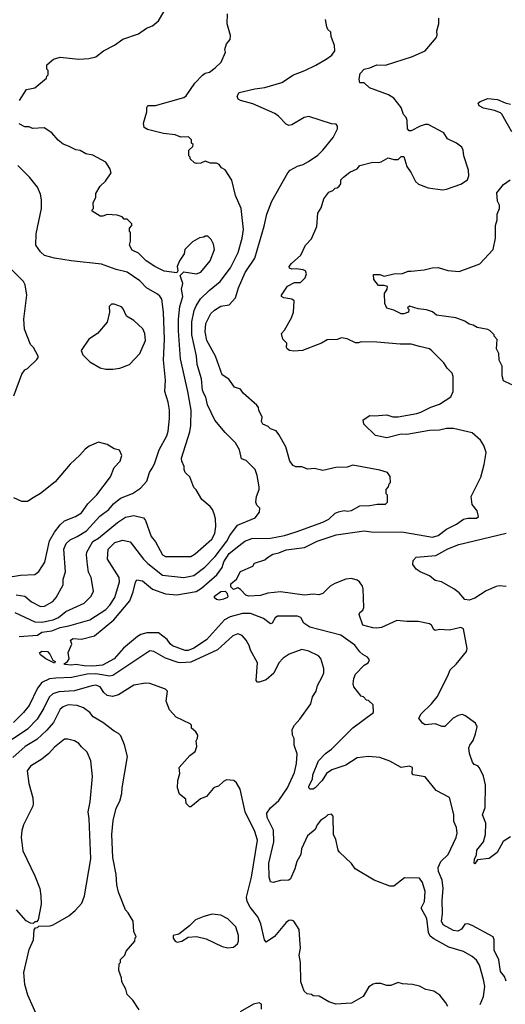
# Model space of a CAD drawing. Extents: x 1793424 to 1900092, y 321114 to 470632.
# Tile 283 of 292: x 1875799 to 1879219, y 435220 to 442154. Entities that reach past the tile are written whole.
import ezdxf

# ---------------------------------------------------------------- set-up
doc = ezdxf.new("R2010")
doc.units = 0

msp = doc.modelspace()

# ---------------------------------------------------------------- linework, layer by layer
at = {"layer": '0CON05XD'}
for points in [[(1875795, 437811.3), (1875925, 437819.6), (1875955, 437839.5), (1876025, 437849.3), (1876085, 437874.5), (1876145, 437885.5), (1876292, 437928), (1876405, 438000.6), (1876435, 438030.8), (1876468.1, 438085), (1876502.5, 438195), (1876500, 438225), (1876418.1, 438355), (1876421.9, 438425), (1876468.8, 438471.2), (1876525, 438488.8), (1876577.3, 438477.3), (1876670.6, 438355), (1876700.8, 438325), (1876805, 438241.9), (1876955.7, 438225.7), (1877025, 438238.9), (1877102.4, 438297.6), (1877175, 438374.4), (1877257.7, 438482.3), (1877277.9, 438522.1), (1877332.5, 438595), (1877457.5, 438645), (1877487.5, 438685), (1877490, 438715), (1877470, 438735), (1877462.5, 438755), (1877467.5, 438795), (1877486.7, 438845), (1877486.7, 438865), (1877472.5, 438945), (1877456.7, 438985), (1877395, 439050), (1877361.7, 439061.7), (1877346.7, 439125), (1877320, 439175), (1877245, 439246.7), (1877172.7, 439332.7), (1877122.1, 439442.1), (1877110.6, 439495), (1877095, 439522), (1877086.7, 439545), (1877079.4, 439625), (1877048.9, 439725), (1877044.4, 439785), (1877012.1, 439935), (1877011.5, 440025), (1877027.8, 440105), (1877040.9, 440139.1), (1877071.4, 440188.6), (1877132.6, 440247.4), (1877210.7, 440309.3), (1877282.8, 440407.2), (1877336.9, 440515), (1877365.6, 440615), (1877375.7, 440675.7), (1877360, 440825), (1877318.8, 440915), (1877293.6, 441023.6), (1877246.4, 441096.4), (1877220.7, 441110.7), (1877203, 441133), (1877185, 441142.5), (1877143.3, 441143.3), (1877105, 441156.7), (1877075, 441142.5), (1877045, 441140), (1877030, 441145), (1877000, 441175), (1877000, 441185), (1876990, 441195), (1876990, 441235), (1877018.3, 441261.7), (1877020, 441275), (1877010, 441285), (1877008.3, 441308.3), (1876988.3, 441328.3), (1876935, 441327.5), (1876893, 441343), (1876811.7, 441351.7), (1876699.5, 441379.5), (1876676.7, 441395), (1876671.2, 441425), (1876693.8, 441505), (1876693.9, 441536.1), (1876701.2, 441548.8), (1876755, 441548.8), (1876955, 441606.7), (1876971.7, 441618.3), (1877032.7, 441707.3), (1877086.1, 441763.9), (1877105, 441776.7), (1877136.1, 441783.9), (1877175.9, 441814.1), (1877217.5, 441855), (1877247.5, 441925), (1877243, 441943), (1877256.4, 441983.6), (1877282.5, 442015), (1877283, 442043), (1877260, 442125), (1877262.5, 442195)], [(1875797.5, 441585), (1875847, 441663), (1875905, 441672.9), (1875988.3, 441741.7), (1875990, 441755), (1876000, 441765), (1876000, 441795), (1875990, 441805), (1875990, 441835), (1876037.5, 441875), (1876085, 441888.8), (1876215, 441876.2), (1876285, 441880), (1876335, 441892.5), (1876390, 441935), (1876466.7, 441975), (1876525, 442016), (1876635, 442053.3), (1876692.5, 442095), (1876735, 442110), (1876776.7, 442145), (1876815, 442210)], [(1877673.3, 439145), (1877625, 439232.5), (1877605, 439257.5), (1877565, 439272.5), (1877548.3, 439288.3), (1877512.5, 439305), (1877502.5, 439325), (1877507.5, 439355), (1877483.6, 439403.6), (1877481.7, 439421.7), (1877469.3, 439439.3), (1877373.6, 439523.6), (1877353, 439553), (1877312.5, 439565), (1877273, 439623), (1877225, 439652.5), (1877178.8, 439785), (1877116.9, 439895), (1877104.5, 439954.5), (1877111.1, 440015), (1877146.2, 440085), (1877170.9, 440109.1), (1877215, 440136), (1877275, 440146.7), (1877318.8, 440195), (1877340, 440265), (1877387.3, 440372.7), (1877455.7, 440475), (1877520.3, 440699.7), (1877540, 440785), (1877574, 440875), (1877686.7, 441075), (1877705, 441093.3), (1877755, 441122.5), (1877795, 441133.8), (1877833.3, 441155), (1877899.1, 441200.9), (1877935, 441233.8), (1878006.2, 441325), (1878037.5, 441385), (1878037.5, 441405), (1878027, 441417), (1877995, 441421.2), (1877835, 441471.2), (1877802.5, 441465), (1877715, 441413.3), (1877695, 441407.5), (1877675, 441417.5), (1877621.2, 441475), (1877595, 441492.5), (1877442.1, 441562.1), (1877355, 441583.8), (1877337.5, 441595), (1877330, 441615), (1877345, 441640), (1877455, 441668), (1877525, 441676.2), (1877645, 441711.2), (1877727.5, 441765), (1877807.5, 441795), (1877885, 441833.8), (1877957.5, 441875), (1877996.7, 441905), (1878017.5, 441935), (1878017, 441973), (1877992.5, 442035), (1877990, 442065), (1877970, 442085), (1877963, 442103), (1877952.5, 442155)], [(1878999.3, 436909.3), (1878986.7, 436925), (1878966.1, 436986.1), (1878961.2, 437025), (1878968, 437045), (1878992.7, 437077.3), (1879010, 437125), (1879021.2, 437175), (1879009.5, 437199.5), (1878935, 437253.3), (1878915, 437260), (1878886.4, 437253.6), (1878852.5, 437235), (1878793.3, 437176.7), (1878775, 437176.2), (1878724.1, 437194.1), (1878655, 437187.5), (1878635, 437200), (1878610, 437235), (1878626.2, 437265), (1878698.8, 437335), (1878738.8, 437385), (1878815, 437532.5), (1878830, 437575), (1878873.8, 437615), (1878945.8, 437705), (1878950, 437725), (1878923.6, 437863.6), (1878905, 437873.8), (1878825, 437853.8), (1878755, 437860), (1878725, 437853.3), (1878715, 437860), (1878699.5, 437889.5), (1878685, 437898.8), (1878605, 437916.2), (1878525.7, 437915.7), (1878455, 437923.8), (1878347.5, 437872.5), (1878315, 437868.1), (1878285, 437870), (1878215, 437888.8), (1878190, 437965), (1878195, 437978.8), (1878216.7, 437995), (1878223.8, 438015), (1878218.8, 438145), (1878213.8, 438165), (1878191.2, 438195), (1878175, 438207.1), (1878135, 438219.4), (1878095, 438214.3), (1878017.3, 438182.7), (1877985, 438163.8), (1877935, 438113.8), (1877905.8, 438104.2), (1877865, 438107.1), (1877805, 438101.4), (1877635, 438124.2), (1877545.6, 438114.4), (1877495, 438099.2), (1877413.4, 438093.4), (1877391.1, 438101.1), (1877355, 438140), (1877335, 438152.5), (1877305, 438140), (1877285, 438160), (1877285, 438180), (1877326.1, 438213.9), (1877355, 438268.8), (1877440, 438305), (1877453, 438327), (1877525, 438351.2), (1877543.2, 438366.8), (1877581.2, 438388.8), (1877625, 438399.2), (1877675, 438420), (1877805, 438436.9), (1877895, 438480.9), (1878027.5, 438525), (1878225, 438553.3), (1878275, 438546.7), (1878505, 438544.4), (1878705, 438510.6), (1878745, 438521.4), (1878805, 438565.8), (1878875, 438602), (1878925, 438636.2), (1878956.1, 438643.9), (1879015, 438643.3), (1879030, 438655), (1879020, 438695), (1878985, 438740), (1878978.8, 438795), (1879047.3, 438932.7), (1879069.2, 439020.8), (1879083.3, 439105), (1879066.7, 439155), (1879045, 439192.5), (1878985, 439243.3), (1878855, 439273.8), (1878805, 439276), (1878755, 439264), (1878685, 439261.2), (1878525, 439232.5), (1878485, 439234), (1878385, 439210), (1878305.9, 439225.9), (1878223.3, 439305), (1878217.5, 439335), (1878265, 439366.7), (1878295, 439363.3), (1878385, 439370), (1878426.4, 439356.4), (1878465, 439356.7), (1878595, 439380), (1878625, 439388.8), (1878695, 439426), (1878755, 439446.2), (1878835, 439497.5), (1878851.2, 439535), (1878851.7, 439641.7), (1878844.1, 439664.1), (1878809.5, 439699.5), (1878785, 439736.2), (1878702.3, 439822.3), (1878685, 439836.2), (1878615, 439852), (1878555, 439868), (1878477.7, 439867.7), (1878315, 439882), (1878205, 439886.2), (1878185, 439877.5), (1878165, 439877.5), (1878105, 439907.5), (1878065, 439912.5), (1878035, 439902.5), (1877965, 439900), (1877923.6, 439876.4), (1877790, 439825), (1877729.5, 439819.5), (1877700, 439825), (1877682.5, 439835), (1877677.5, 439845), (1877680, 439875), (1877653, 439903), (1877642.5, 439945), (1877663.6, 439966.4), (1877712.5, 440055), (1877726.4, 440093.6), (1877733, 440173), (1877715, 440186.7), (1877660, 440195), (1877643.6, 440203.6), (1877642.5, 440215), (1877685, 440277.5), (1877735, 440302.5), (1877775.9, 440304.1), (1877810, 440335), (1877818.8, 440365), (1877812.5, 440385), (1877795, 440393.3), (1877745, 440400), (1877715, 440397.5), (1877700, 440405), (1877697.5, 440415), (1877712.3, 440437.7), (1877780, 440495), (1877812.5, 440565), (1877855, 440610), (1877891.7, 440698.3), (1877898.3, 440791.7), (1877921.7, 440828.3), (1877941.7, 440891.7), (1877975, 440940), (1878005, 440950), (1878021.7, 440968.3), (1878035, 440970), (1878048.3, 440981.7), (1878061.7, 440998.3), (1878060, 441025), (1878080, 441045), (1878125, 441080), (1878176.7, 441103.3), (1878195, 441127.5), (1878285, 441150), (1878325, 441147.5), (1878345, 441152.5), (1878395, 441180), (1878435, 441170), (1878465, 441170), (1878485, 441190), (1878505, 441190), (1878525, 441120), (1878556.7, 441075), (1878587.5, 441015), (1878607.5, 440995), (1878675, 440968.8), (1878775.9, 440955.9), (1878805, 440959.2), (1878905.5, 440994.5), (1878953.2, 441026.8), (1878961.4, 441055), (1878960, 441095), (1878926, 441195), (1878922, 441235), (1878913.3, 441255), (1878875, 441283.3), (1878812.5, 441315), (1878785, 441356.7), (1878675, 441416.7), (1878655, 441416.7), (1878620, 441405), (1878555, 441370), (1878541.7, 441371.7), (1878530, 441385), (1878527.5, 441445), (1878520, 441465), (1878502.5, 441485), (1878486.7, 441535), (1878435, 441600), (1878397.5, 441625), (1878263, 441673), (1878225, 441710), (1878195, 441710), (1878190, 441735), (1878196.7, 441775), (1878224.2, 441805.8), (1878265, 441813.8), (1878315, 441836), (1878375, 441834.2), (1878565.7, 441894.3), (1878655, 441933.3), (1878732.5, 442025), (1878740, 442045), (1878736.7, 442075), (1878750, 442125), (1878750, 442165)], [(1879266, 441365), (1879195, 441487.5), (1879185, 441497.5), (1879143.9, 441513.9), (1879065, 441531.2), (1879035, 441547.5), (1879027.5, 441565), (1879042.3, 441577.7), (1879095, 441598.8), (1879165, 441590.8), (1879218.3, 441568.3), (1879255, 441560)], [(1875765, 437978.6), (1875905, 437913.5), (1875955, 437911.5), (1876035, 437927.8), (1876072.5, 437945), (1876125, 437985.6), (1876254.1, 438045.9), (1876303.3, 438095), (1876318.3, 438128.3), (1876302, 438225), (1876284.3, 438264.3), (1876275.6, 438315), (1876269.2, 438385), (1876272.5, 438405), (1876315, 438480), (1876355, 438501.9), (1876488, 438612), (1876545, 438650.5), (1876602.1, 438662.1), (1876670, 438645), (1876685, 438627.5), (1876726.2, 438515), (1876755, 438476.7), (1876806, 438385), (1876825, 438372.5), (1877005, 438374), (1877035, 438392), (1877151.4, 438495), (1877172.5, 438535), (1877180, 438585), (1877177.7, 438637.7), (1877168.8, 438675), (1877156.2, 438705), (1877140, 438725), (1877082.5, 438775), (1877043, 438843), (1877025, 438860), (1876997.5, 438935), (1876971.7, 438958.3), (1876963.9, 438963.9), (1876956.7, 438985), (1876956.4, 439006.4), (1876940, 439045), (1876938.8, 439065), (1876997.6, 439252.4), (1877004.2, 439295.8), (1877005.7, 439404.3), (1876984.4, 439535), (1876930.6, 439765), (1876916.6, 439963.4), (1876916.7, 440045), (1876927.5, 440135), (1876947.1, 440205), (1876938, 440255), (1876948.8, 440295), (1876928.3, 440351.7), (1876955, 440377.5), (1877045, 440363.3), (1877075, 440376.2), (1877140, 440455), (1877171.2, 440535), (1877163.6, 440573.6), (1877147.5, 440605), (1877125, 440630), (1877105, 440630), (1877097, 440623), (1877065, 440617.5), (1877015, 440590), (1876963.3, 440535), (1876957.5, 440505), (1876923.9, 440456.1), (1876907.5, 440415), (1876912.5, 440385), (1876905, 440370), (1876816.4, 440383.6), (1876750, 440415), (1876688.8, 440455), (1876635, 440508.8), (1876591.2, 440531.2), (1876572.5, 440565), (1876580, 440595), (1876580, 440655), (1876572.5, 440665), (1876572.5, 440685), (1876590, 440705), (1876590, 440715), (1876578.3, 440728.3), (1876555, 440750), (1876535, 440750), (1876520, 440765), (1876485, 440776.7), (1876415, 440782.5), (1876385, 440770), (1876365, 440770), (1876310, 440805), (1876310, 440815), (1876320, 440825), (1876317.5, 440865), (1876336.4, 440903.6), (1876335, 440930), (1876365, 440982.5), (1876403, 441017), (1876442.5, 441075), (1876433.3, 441105), (1876405, 441150), (1876315, 441198.8), (1876265, 441209.2), (1876225, 441232), (1876195, 441236.2), (1876143.9, 441263.9), (1876106.4, 441276.4), (1876070, 441305), (1876026.4, 441356.4), (1875971.7, 441391.7), (1875888.3, 441388.3), (1875865, 441400), (1875835, 441400), (1875795, 441420)], [(1875775, 438104.4), (1875835, 438094.2), (1875883.4, 438053.4), (1875945, 438020.8), (1875975, 438024.3), (1876033.7, 438056.3), (1876057.1, 438085), (1876105.8, 438175), (1876106, 438215), (1876120.8, 438265), (1876110.5, 438425), (1876126, 438464), (1876155, 438491.9), (1876205, 438514.4), (1876268.6, 438555), (1876363.4, 438656.6), (1876428, 438705), (1876460, 438745), (1876508.8, 438785), (1876592.7, 438817.3), (1876650, 438855), (1876694, 438905), (1876713.1, 438965), (1876731.4, 438995), (1876749.2, 439025), (1876781.2, 439125), (1876835.8, 439224.2), (1876845.8, 439255), (1876854.2, 439345), (1876854.1, 439404.1), (1876845, 439460), (1876821.2, 439535), (1876825.8, 439615), (1876812.9, 439755), (1876817.8, 439905), (1876811.1, 440095), (1876799.2, 440185), (1876786.8, 440206.8), (1876770.3, 440220.3), (1876693.3, 440265), (1876645, 440313.8), (1876556.6, 440376.6), (1876477.5, 440395), (1876375, 440432.5), (1876162.5, 440455), (1876045, 440474.2), (1875975, 440494), (1875945, 440520), (1875913.8, 440565), (1875916.2, 440645), (1875952, 440825), (1875953.8, 440885), (1875946, 440925), (1875924, 440975), (1875868, 441045), (1875785, 441125.8)], [(1879265, 439582.5), (1879205, 439610), (1879197.5, 439645), (1879196.2, 439715), (1879176.2, 439755), (1879173, 439803), (1879157.5, 439835), (1879161.7, 439901.7), (1879140, 439925), (1879140, 439935), (1879113, 439963), (1879095, 439972.5), (1879020, 439985), (1878993.6, 440003.6), (1878965, 440010), (1878935, 440030), (1878870, 440055), (1878735, 440073.3), (1878705, 440097.5), (1878665, 440110), (1878605, 440117.5), (1878545, 440137.5), (1878530, 440125), (1878540, 440115), (1878537.5, 440095), (1878505, 440083.3), (1878485, 440083.3), (1878435, 440107.5), (1878385, 440122.5), (1878370, 440155), (1878367.5, 440225), (1878387.5, 440255), (1878390, 440275), (1878365, 440282.5), (1878325, 440282.5), (1878292.5, 440325), (1878291.7, 440358.3), (1878335, 440360), (1878365, 440347.5), (1878435, 440363.3), (1878495, 440366.2), (1878535, 440383.3), (1878555, 440383.3), (1878648.3, 440391.7), (1878703.9, 440406.1), (1878745, 440408.8), (1878815, 440387.5), (1878895, 440380), (1879040, 440435), (1879132.5, 440535), (1879150, 440615), (1879150, 440705), (1879162.5, 440745), (1879162.5, 440785), (1879177.5, 440825), (1879177, 440847), (1879163.3, 440875), (1879160, 440935), (1879207, 440993), (1879253, 441027)], [(1875758, 439505), (1875815, 439657.5), (1875835, 439687.5), (1875855, 439697.5), (1875919.3, 439760.7), (1875930, 439775), (1875930, 439785), (1875897.5, 439845), (1875875, 439867.5), (1875834.2, 439975), (1875827.5, 440045), (1875850, 440215), (1875837.7, 440287.7), (1875825, 440310), (1875725, 440410)], [(1876455, 439693.3), (1876505, 439698.8), (1876572.5, 439725), (1876645.8, 439804.2), (1876686.2, 439895), (1876680, 439945), (1876665.9, 439975.9), (1876602.5, 440035), (1876552.5, 440065), (1876528.3, 440118.3), (1876515, 440132.5), (1876465, 440150), (1876445, 440150), (1876430, 440135), (1876432.5, 440095), (1876416.1, 440023.9), (1876346.7, 439945), (1876286.7, 439905), (1876233.3, 439825), (1876245, 439792.5), (1876293.9, 439743.9), (1876365, 439702.5), (1876405, 439693.8), (1876455, 439693.3)], [(1875705, 438225.7), (1875805, 438241.4), (1875905, 438246), (1875935, 438267.5), (1875976.6, 438333.4), (1876010, 438485), (1876044.6, 438545.4), (1876085, 438596.2), (1876115.9, 438624.1), (1876192.5, 438655), (1876235, 438682), (1876279.2, 438745), (1876341.3, 438808.7), (1876438.8, 438935), (1876465, 439000), (1876506.7, 439045), (1876518.8, 439085), (1876501.2, 439121.2), (1876465, 439131.2), (1876415, 439163.3), (1876355, 439177.5), (1876289.3, 439150.7), (1876260.5, 439129.5), (1876223.9, 439086.1), (1876155, 439023.3), (1876049.7, 438900.3), (1875945, 438816.2), (1875894.2, 438785.8)], [(1879223.8, 435383.8), (1879214, 435415), (1879185, 435450), (1879172.7, 435532.7), (1879140.9, 435600.9), (1879140, 435675), (1879132.5, 435695), (1878986.1, 435776.1), (1878956.1, 435786.1), (1878935, 435783.3), (1878911.4, 435748.6), (1878885, 435735.8), (1878855, 435738.6), (1878780.7, 435780.7), (1878769.4, 435805), (1878776.6, 435856.6), (1878773.2, 435953.2), (1878780.6, 436035), (1878773.1, 436095), (1878747.7, 436155), (1878746.2, 436183.8), (1878764.2, 436225), (1878816, 436275), (1878873.8, 436395), (1878879.2, 436425), (1878876, 436465), (1878857.3, 436507.3), (1878855.9, 436555.9), (1878825, 436677.5), (1878731.2, 436725), (1878655, 436822.5), (1878570, 436835), (1878562.5, 436845), (1878565, 436887.5), (1878545, 436896.7), (1878485, 436886.7), (1878405, 436933.3), (1878335, 436958.8), (1878255, 436964.2), (1878175, 436955.6), (1878096.2, 436905), (1877998.2, 436871.8), (1877958.8, 436845), (1877929.2, 436795), (1877878.8, 436745), (1877865, 436736.2), (1877843.9, 436733.9), (1877834.2, 436744.2), (1877836.2, 436755), (1877861.2, 436805), (1877864.4, 436835), (1877902.9, 436935), (1877953, 436987), (1877994.4, 437015.6), (1878144.1, 437165.9), (1878290, 437275), (1878288.3, 437328.3), (1878255, 437360), (1878241.7, 437361.7), (1878220, 437385), (1878205, 437390), (1878152.5, 437455), (1878147, 437477), (1878151.2, 437515), (1878163.8, 437545), (1878225, 437607.5), (1878252.5, 437625), (1878262.5, 437645), (1878247.5, 437665), (1878215, 437683.3), (1878195, 437703.3), (1878159.1, 437749.1), (1878059.7, 437819.7), (1877842.5, 437875), (1877800, 437905), (1877780, 437945), (1877755, 437952.5), (1877615, 437954), (1877597.3, 437942.7), (1877576.2, 437905), (1877565, 437900), (1877515, 437937.5), (1877425, 437972.2), (1877367.4, 437972.6), (1877280.4, 437949.6), (1877242.4, 437927.6), (1877115, 437787.1), (1877025, 437726.9), (1876985, 437711.9), (1876965, 437712.2), (1876875.4, 437745.4), (1876858.7, 437758.7), (1876838.3, 437788.3), (1876776.7, 437835), (1876695, 437835.6), (1876653.3, 437825), (1876629.3, 437810.7), (1876530.9, 437729.1), (1876465, 437653.3), (1876381.5, 437608.5), (1876315, 437601.5), (1876253.1, 437603.1), (1876195, 437614), (1876165, 437607.5), (1876115, 437612.5), (1876111.7, 437618.3), (1876136.4, 437633.6), (1876148.3, 437651.7), (1876141.7, 437698.3), (1876166.7, 437755), (1876156.7, 437785), (1876175, 437795.6), (1876235, 437791.2), (1876325, 437813.8), (1876462.5, 437927.5), (1876575, 438062), (1876599.1, 438125), (1876615, 438193.3), (1876625, 438210), (1876665, 438203.1), (1876733.6, 438143.6), (1876825, 438110), (1876905, 438102.5), (1877042.4, 438127.6), (1877079.8, 438150.2), (1877188.6, 438245), (1877225.6, 438295), (1877235.7, 438335), (1877275, 438394.2), (1877342.5, 438447.5), (1877385, 438482.2), (1877435, 438500.6), (1877565, 438503.5), (1877665, 438522.2), (1877745, 438547.1), (1877935, 438615.8), (1877975, 438636.2), (1878021.7, 438678.3), (1878045, 438687.5), (1878085, 438697.5), (1878105, 438693.3), (1878135, 438697.5), (1878195, 438730), (1878265, 438733.3), (1878317, 438743), (1878375, 438742.5), (1878390, 438755), (1878390, 438805), (1878380, 438815), (1878380, 438845), (1878397, 438863), (1878400, 438885), (1878410, 438895), (1878407, 438937), (1878390, 438965), (1878335, 438982.5), (1878145, 439017.5), (1878106.4, 439003.6), (1878025, 439000), (1877935, 438980), (1877876.4, 438993.6), (1877828.3, 438988.3), (1877785, 439003.8), (1877743.9, 439003.9), (1877725, 439013.3), (1877702, 439045), (1877673.3, 439145)], [(1875894.2, 438785.8), (1875855, 438760), (1875815, 438760), (1875757, 438787)], [(1879225, 438162.5), (1879175, 438166.2), (1879155, 438161.2), (1879085, 438132), (1879005, 438080), (1878965, 438066.7), (1878935, 438070), (1878895, 438117.5), (1878856.1, 438146.1), (1878770, 438195), (1878724.1, 438204.1), (1878685, 438236.7), (1878620, 438265), (1878590, 438285), (1878567, 438317), (1878570, 438345), (1878592.3, 438367.7), (1878730.5, 438379.5), (1878815, 438428.1), (1878892.1, 438457.9), (1879225, 438537.1)], [(1877205, 438065.8), (1877185, 438070.8), (1877171.7, 438081.7), (1877171.4, 438095), (1877215, 438128), (1877245, 438128.8), (1877257.5, 438117.5), (1877266.1, 438093.9), (1877263.3, 438085), (1877235, 438072.2), (1877205, 438065.8)], [(1879041.2, 435218.8), (1879066, 435275), (1879074.2, 435345), (1879065.7, 435395), (1879038, 435495), (1879015, 435530), (1878985.8, 435555.8), (1878925, 435592), (1878822.1, 435622.1), (1878715, 435680), (1878690.6, 435700.6), (1878678.9, 435725), (1878665.6, 435825), (1878626.4, 435896.4), (1878648.8, 435945), (1878654.1, 436014.1), (1878635, 436077.5), (1878615, 436107.5), (1878508.3, 436111.7), (1878435, 436052.5), (1878405, 436052.5), (1878295, 436093.3), (1878162.5, 436175), (1878135, 436212.5), (1878050.5, 436290.5), (1878041.2, 436305), (1878025, 436380), (1878010, 436415), (1878007.5, 436545), (1877995, 436560), (1877970, 436555), (1877953, 436537), (1877917.5, 436515), (1877893.3, 436485), (1877879.3, 436450.7), (1877825, 436407.5), (1877783.8, 436315), (1877778, 436275), (1877750, 436225), (1877736.7, 436175), (1877706.4, 436103.6), (1877695, 436093.3), (1877635, 436091.2), (1877585, 436076.7), (1877565, 436082.5), (1877556, 436115), (1877553, 436213), (1877590, 436365), (1877587.2, 436447.2), (1877541.9, 436535), (1877540.6, 436565), (1877565.6, 436604.4), (1877625, 436656.2), (1877685.8, 436745), (1877735, 436852.5), (1877748, 436915), (1877753.6, 436983.6), (1877732.5, 437045), (1877731.7, 437091.7), (1877720, 437115), (1877717.5, 437155), (1877733.9, 437186.1), (1877773, 437227), (1877850, 437335), (1877860, 437385), (1877886.7, 437425), (1877896.7, 437465), (1877930, 437525), (1877940, 437555), (1877940, 437585), (1877920, 437655), (1877903.3, 437675), (1877835, 437708), (1877785, 437717.5), (1877697.5, 437685), (1877655, 437656.7), (1877624, 437625), (1877588.8, 437551.2), (1877534.1, 437505.9), (1877485, 437487.5), (1877475, 437487.5), (1877465, 437500), (1877473.8, 437625), (1877424.1, 437714.1), (1877415.9, 437745.9), (1877394.1, 437784.1), (1877365, 437816.2), (1877335, 437829.2), (1877300, 437815), (1877193.1, 437716.9), (1877005, 437630), (1876935, 437624.4), (1876915, 437628.1), (1876825, 437658.1), (1876743.6, 437703.6), (1876715, 437709.2), (1876455, 437534.4), (1876435, 437530.9), (1876335, 437546.4), (1876274.6, 437545.4), (1876165, 437520.5), (1876054.4, 437515.6), (1876008.3, 437511.7), (1875954.6, 437485.4), (1875924.6, 437445.4), (1875865.6, 437325), (1875826, 437274), (1875755, 437205.6)], [(1876045, 437623.3), (1875983.3, 437653.3), (1875945, 437680), (1875938.8, 437695), (1875955, 437706.7), (1875995, 437704.2), (1876012.5, 437685), (1876032.5, 437642.5), (1876050, 437635), (1876045, 437623.3)], [(1878813.3, 435205), (1878800.7, 435230.7), (1878757.5, 435285), (1878715, 435312.5), (1878660, 435325), (1878615, 435346.7), (1878565, 435360), (1878495, 435363.8), (1878465, 435372.5), (1878413.6, 435353.6), (1878383.6, 435353.6), (1878343, 435367), (1878305, 435367.5), (1878288.3, 435361.7), (1878257, 435343), (1878217.5, 435275), (1878135, 435228.8), (1878025, 435221.2), (1877976.4, 435236.4), (1877907, 435277), (1877865, 435280), (1877855, 435290), (1877823, 435293), (1877803, 435313), (1877779.3, 435379.3), (1877775.6, 435515), (1877767.1, 435565), (1877775.7, 435615.7), (1877772.7, 435677.3), (1877766.6, 435746.6), (1877728.8, 435805), (1877713.3, 435813.3), (1877695, 435810), (1877675, 435796.2), (1877592.7, 435697.3), (1877535, 435657.5), (1877523.3, 435675), (1877497, 435787), (1877476, 435835), (1877422, 435905), (1877400, 435945), (1877397.5, 435975), (1877432.2, 436115), (1877474.3, 436375), (1877455, 436436.7), (1877386, 436575), (1877352.5, 436735), (1877325, 436780), (1877307, 436797), (1877255, 436800), (1877235, 436790), (1877200, 436755), (1877175, 436750), (1877160.7, 436739.3), (1877115, 436682.5), (1877073, 436667), (1877055, 436652.5), (1877005, 436610), (1876995, 436610), (1876972.5, 436635), (1876970, 436665), (1876925, 436700), (1876910, 436745), (1876912.5, 436795), (1876926.7, 436845), (1876923, 436887), (1876997, 436973), (1877035, 437000), (1877047.5, 437035), (1877042.5, 437075), (1877052.5, 437095), (1877053.3, 437115), (1877039.3, 437139.3), (1877010, 437165), (1877010, 437185), (1877000, 437195), (1876901.7, 437241.7), (1876853.9, 437293.9), (1876831.2, 437355), (1876840, 437425), (1876825, 437440), (1876715, 437480), (1876685, 437481.2), (1876602.7, 437467.3), (1876495, 437400), (1876452.3, 437387.7), (1876414.5, 437394.5), (1876390.8, 437415), (1876365.4, 437455.4), (1876335, 437466.5), (1876306.4, 437463.6), (1876185, 437427.8), (1876075, 437420.9), (1876033.6, 437406.4), (1876007.6, 437382.4), (1875970, 437305), (1875922.5, 437227.5)], [(1876521.2, 436745), (1876557.5, 436965), (1876536.4, 437046.4), (1876510.7, 437110.7), (1876495, 437127.5), (1876465, 437142.5), (1876385, 437204), (1876316.7, 437245), (1876293.8, 437275), (1876248.8, 437308.8), (1876204.4, 437324.4), (1876141.7, 437328.3), (1876106.2, 437315), (1876085, 437298), (1876038.1, 437205), (1875990.5, 437149.5), (1875920.8, 437085), (1875838, 437035), (1875751.2, 436958.8)], [(1875922.5, 437227.5), (1875855, 437158.1), (1875746, 437085)], [(1875936.2, 435105), (1875856.7, 435283.3), (1875835, 435360), (1875828, 435445), (1875866.2, 435605), (1875896.7, 435675), (1875900, 435745), (1875911.7, 435758.3), (1875925, 435760), (1875935, 435770), (1876013, 435773), (1876035, 435780), (1876145, 435843.3), (1876189.7, 435880.3), (1876237.3, 435932.7), (1876255.9, 435984.1), (1876300, 436245), (1876288.9, 436525), (1876280.6, 436575), (1876295.7, 436645), (1876310.8, 436825), (1876300, 436935), (1876273.3, 436995), (1876234, 437034), (1876215, 437056.2), (1876185, 437076.2), (1876138.3, 437088.3), (1876115, 437086.2), (1876045, 437031.2), (1876005, 436986.7), (1875955, 436946.7), (1875875, 436896.2), (1875852, 436865), (1875863.9, 436776.1), (1875892.5, 436675), (1875894.2, 436635), (1875890.8, 436615), (1875825.5, 436484.5), (1875814.3, 436445), (1875810, 436395), (1875821.2, 436301.2), (1875905.9, 436125.9), (1875940, 436035), (1875948.8, 435985), (1875950, 435925), (1875930, 435815), (1875918.3, 435801.7), (1875905, 435800), (1875895, 435790), (1875875, 435792.5), (1875845, 435807.5), (1875776.2, 435885)], [(1879255, 436400), (1879204.2, 436365.8), (1879161.7, 436288.3), (1879105, 436246.7), (1879023, 436237), (1879005, 436210), (1879000, 436215), (1879003, 436243), (1879016.4, 436273.6), (1879018.8, 436305), (1879065, 436363.3), (1879078.8, 436415), (1879081.2, 436495), (1879058.8, 436555), (1879076, 436605), (1879080, 436765), (1879065.8, 436825.8), (1879036.7, 436885), (1879025, 436900), (1878999.3, 436909.3)], [(1876640.7, 435180.7), (1876595, 435250), (1876555, 435290), (1876547, 435327), (1876518.3, 435378.3), (1876517, 435407), (1876498.3, 435458.3), (1876500, 435505), (1876510, 435515), (1876510, 435535), (1876540, 435565), (1876550, 435595), (1876610, 435665), (1876613, 435687), (1876620, 435695), (1876603.6, 435733.6), (1876597.5, 435805), (1876562.5, 435865), (1876543.3, 435885), (1876495, 436010), (1876482.3, 436062.3), (1876478.8, 436135), (1876456, 436255), (1876448, 436415), (1876456.7, 436515), (1876478.3, 436601.7), (1876505, 436650), (1876518.8, 436705), (1876521.2, 436745)], [(1877265, 435616.7), (1877305, 435623.3), (1877332.5, 435645), (1877340, 435665), (1877341.2, 435705), (1877321.2, 435765), (1877265, 435821.2), (1877215, 435848.8), (1877155, 435853.8), (1877095, 435838.8), (1877037.5, 435815), (1876995, 435772.5), (1876920, 435715), (1876880, 435705), (1876880, 435685), (1876893.6, 435663.6), (1876908.3, 435658.3), (1876940, 435665), (1876985, 435692.5), (1877045, 435697.5), (1877111.7, 435681.7), (1877225, 435626.2), (1877265, 435616.7)], [(1877502.5, 435185), (1877501.7, 435221.7), (1877485, 435230), (1877445, 435220), (1877352.7, 435167.3)]]:
    msp.add_lwpolyline(points, dxfattribs=at)

doc.saveas('drawing.dxf')
